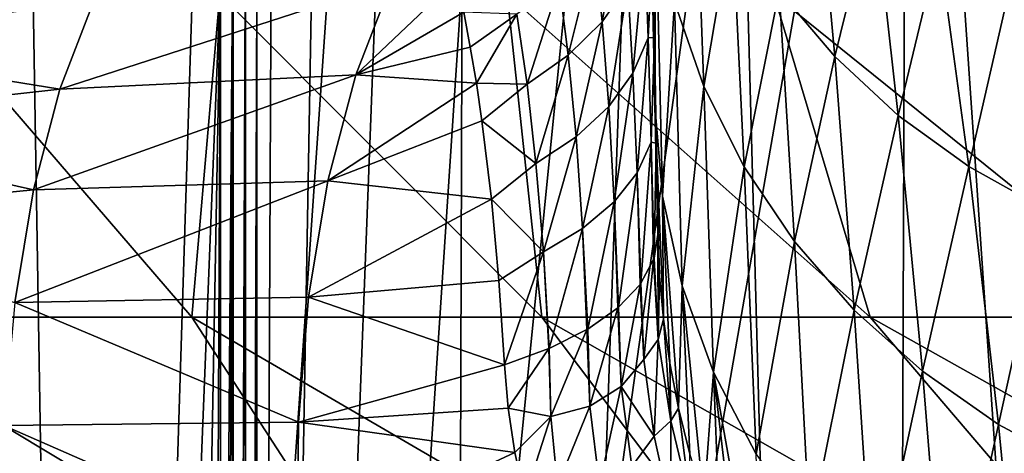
# Model space of a CAD drawing. Header units: millimetres. Extents: x -24 to 24, y 0 to 188.
# Tile 445 of 460: x 8.82 to 13.16, y 166.87 to 168.78. Entities that reach past the tile are written whole.
import ezdxf

# ---------------------------------------------------------------- set-up
doc = ezdxf.new("R2010")
doc.units = ezdxf.units.MM
doc.header["$LTSCALE"] = 58.620611
for name, color, linetype in [('110', 7, 'CONTINUOUS'), ('123', 7, 'CONTINUOUS'), ('126', 7, 'CONTINUOUS'), ('127', 7, 'CONTINUOUS'), ('166', 7, 'CONTINUOUS'), ('169', 7, 'CONTINUOUS'), ('402', 7, 'CONTINUOUS'), ('404', 7, 'CONTINUOUS'), ('77', 7, 'CONTINUOUS'), ('93', 7, 'CONTINUOUS')]:
    doc.layers.add(name, color=color, linetype=linetype)

msp = doc.modelspace()

# ---------------------------------------------------------------- linework, layer by layer
at = {"layer": '110', "color": 7, "linetype": 'CONTINUOUS'}
for points in [[(11.7073, 168.8602, 16.7923), (11.8376, 168.4879, 16.6055), (11.7976, 169.5672, 14.2286), (11.7073, 168.8602, 16.7923)], [(11.7976, 169.5672, 14.2286), (11.8376, 168.4879, 16.6055), (11.9627, 169.2279, 14.084), (11.7976, 169.5672, 14.2286)], [(12.1693, 168.9109, 13.9423), (12.4145, 168.6205, 13.8052), (12.3288, 169.5667, 11.4535), (12.1693, 168.9109, 13.9423)], [(12.3288, 169.5667, 11.4535), (12.4145, 168.6205, 13.8052), (12.5873, 169.3209, 11.3529), (12.3288, 169.5667, 11.4535)], [(12.4145, 168.6205, 13.8052), (12.695, 168.3606, 13.6748), (12.5873, 169.3209, 11.3529), (12.4145, 168.6205, 13.8052)], [(12.5873, 169.3209, 11.3529), (12.695, 168.3606, 13.6748), (12.8746, 169.1071, 11.2576), (12.5873, 169.3209, 11.3529)], [(11.6087, 168.9847, 18.5122), (11.6213, 168.4053, 19.5905), (11.6258, 169.2461, 16.9791), (11.6087, 168.9847, 18.5122)], [(11.6213, 168.4053, 19.5905), (11.6546, 168.005, 19.3521), (11.6258, 169.2461, 16.9791), (11.6213, 168.4053, 19.5905)], [(11.6258, 169.2461, 16.9791), (11.6546, 168.005, 19.3521), (11.7073, 168.8602, 16.7923), (11.6258, 169.2461, 16.9791)], [(11.8376, 168.4879, 16.6055), (12.0149, 168.1343, 16.4211), (11.9627, 169.2279, 14.084), (11.8376, 168.4879, 16.6055)], [(11.9627, 169.2279, 14.084), (12.0149, 168.1343, 16.4211), (12.1693, 168.9109, 13.9423), (11.9627, 169.2279, 14.084)], [(12.695, 168.3606, 13.6748), (13.007, 168.1348, 13.5528), (12.8746, 169.1071, 11.2576), (12.695, 168.3606, 13.6748)], [(12.8746, 169.1071, 11.2576), (13.007, 168.1348, 13.5528), (13.1868, 168.9283, 11.1689), (12.8746, 169.1071, 11.2576)], [(12.0149, 168.1343, 16.4211), (12.2368, 167.8042, 16.2418), (12.1693, 168.9109, 13.9423), (12.0149, 168.1343, 16.4211)], [(12.1693, 168.9109, 13.9423), (12.2368, 167.8042, 16.2418), (12.4145, 168.6205, 13.8052), (12.1693, 168.9109, 13.9423)], [(13.007, 168.1348, 13.5528), (13.3462, 167.946, 13.4408), (13.1868, 168.9283, 11.1689), (13.007, 168.1348, 13.5528)], [(11.6546, 168.005, 19.3521), (11.7411, 167.6093, 19.1199), (11.7073, 168.8602, 16.7923), (11.6546, 168.005, 19.3521)], [(11.7073, 168.8602, 16.7923), (11.7411, 167.6093, 19.1199), (11.8376, 168.4879, 16.6055), (11.7073, 168.8602, 16.7923)], [(12.2368, 167.8042, 16.2418), (12.5003, 167.5018, 16.0698), (12.4145, 168.6205, 13.8052), (12.2368, 167.8042, 16.2418)], [(12.4145, 168.6205, 13.8052), (12.5003, 167.5018, 16.0698), (12.695, 168.3606, 13.6748), (12.4145, 168.6205, 13.8052)], [(11.7411, 167.6093, 19.1199), (11.8795, 167.2278, 18.8891), (11.8376, 168.4879, 16.6055), (11.7411, 167.6093, 19.1199)], [(11.8376, 168.4879, 16.6055), (11.8795, 167.2278, 18.8891), (12.0149, 168.1343, 16.4211), (11.8376, 168.4879, 16.6055)], [(11.6213, 168.4053, 19.5905), (11.6335, 167.8358, 20.5659), (11.6414, 167.651, 20.4837), (11.6213, 168.4053, 19.5905)], [(11.6592, 167.4616, 20.4061), (11.6213, 168.4053, 19.5905), (11.6414, 167.651, 20.4837), (11.6592, 167.4616, 20.4061)], [(11.6213, 168.4053, 19.5905), (11.6592, 167.4616, 20.4061), (11.6546, 168.005, 19.3521), (11.6213, 168.4053, 19.5905)], [(12.5003, 167.5018, 16.0698), (12.802, 167.2315, 15.9075), (12.695, 168.3606, 13.6748), (12.5003, 167.5018, 16.0698)], [(12.695, 168.3606, 13.6748), (12.802, 167.2315, 15.9075), (13.007, 168.1348, 13.5528), (12.695, 168.3606, 13.6748)], [(11.8795, 167.2278, 18.8891), (12.0681, 166.8656, 18.6626), (12.0149, 168.1343, 16.4211), (11.8795, 167.2278, 18.8891)], [(12.0149, 168.1343, 16.4211), (12.0681, 166.8656, 18.6626), (12.2368, 167.8042, 16.2418), (12.0149, 168.1343, 16.4211)], [(12.802, 167.2315, 15.9075), (13.1377, 166.9966, 15.7571), (13.007, 168.1348, 13.5528), (12.802, 167.2315, 15.9075)], [(13.007, 168.1348, 13.5528), (13.1377, 166.9966, 15.7571), (13.3462, 167.946, 13.4408), (13.007, 168.1348, 13.5528)], [(11.6872, 167.2676, 20.3331), (11.7258, 167.069, 20.2649), (11.6546, 168.005, 19.3521), (11.6872, 167.2676, 20.3331)], [(11.6546, 168.005, 19.3521), (11.7258, 167.069, 20.2649), (11.7411, 167.6093, 19.1199), (11.6546, 168.005, 19.3521)], [(11.6592, 167.4616, 20.4061), (11.6872, 167.2676, 20.3331), (11.6546, 168.005, 19.3521), (11.6592, 167.4616, 20.4061)], [(13.1377, 166.9966, 15.7571), (13.5028, 166.8005, 15.6206), (13.3462, 167.946, 13.4408), (13.1377, 166.9966, 15.7571)], [(12.0681, 166.8656, 18.6626), (12.3043, 166.5276, 18.4437), (12.2368, 167.8042, 16.2418), (12.0681, 166.8656, 18.6626)], [(12.2368, 167.8042, 16.2418), (12.3043, 166.5276, 18.4437), (12.5003, 167.5018, 16.0698), (12.2368, 167.8042, 16.2418)], [(11.7258, 167.069, 20.2649), (11.7754, 166.8656, 20.2017), (11.7411, 167.6093, 19.1199), (11.7258, 167.069, 20.2649)], [(11.7754, 166.8656, 20.2017), (11.8366, 166.6574, 20.1434), (11.7411, 167.6093, 19.1199), (11.7754, 166.8656, 20.2017)], [(11.7411, 167.6093, 19.1199), (11.8366, 166.6574, 20.1434), (11.8795, 167.2278, 18.8891), (11.7411, 167.6093, 19.1199)], [(12.3043, 166.5276, 18.4437), (12.5849, 166.2182, 18.235), (12.5003, 167.5018, 16.0698), (12.3043, 166.5276, 18.4437)], [(12.5003, 167.5018, 16.0698), (12.5849, 166.2182, 18.235), (12.802, 167.2315, 15.9075), (12.5003, 167.5018, 16.0698)], [(11.8366, 166.6574, 20.1434), (11.91, 166.4445, 20.0903), (11.8795, 167.2278, 18.8891), (11.8366, 166.6574, 20.1434)], [(11.9963, 166.2269, 20.0425), (12.0961, 166.0051, 20), (11.8795, 167.2278, 18.8891), (11.9963, 166.2269, 20.0425)], [(11.8795, 167.2278, 18.8891), (12.0961, 166.0051, 20), (12.0681, 166.8656, 18.6626), (11.8795, 167.2278, 18.8891)], [(11.91, 166.4445, 20.0903), (11.9963, 166.2269, 20.0425), (11.8795, 167.2278, 18.8891), (11.91, 166.4445, 20.0903)], [(12.5849, 166.2182, 18.235), (12.9063, 165.9416, 18.0395), (12.802, 167.2315, 15.9075), (12.5849, 166.2182, 18.235)], [(12.802, 167.2315, 15.9075), (12.9063, 165.9416, 18.0395), (13.1377, 166.9966, 15.7571), (12.802, 167.2315, 15.9075)], [(12.9063, 165.9416, 18.0395), (13.2641, 165.7015, 17.8598), (13.1377, 166.9966, 15.7571), (12.9063, 165.9416, 18.0395)], [(13.1377, 166.9966, 15.7571), (13.2641, 165.7015, 17.8598), (13.5028, 166.8005, 15.6206), (13.1377, 166.9966, 15.7571)]]:
    msp.add_3dface(points, dxfattribs=at)
at = {"layer": '123', "color": 7, "linetype": 'CONTINUOUS'}
for points in [[(7.86, 168.9815, 25.7176), (7.7149, 168.6843, 25.1981), (9.1433, 168.8617, 24.5369), (7.86, 168.9815, 25.7176)], [(10.3007, 168.5396, 23.1963), (10.4601, 168.9513, 23.6304), (8.9955, 168.4773, 24.0648), (10.3007, 168.5396, 23.1963)], [(10.4601, 168.9513, 23.6304), (9.1433, 168.8617, 24.5369), (8.9955, 168.4773, 24.0648), (10.4601, 168.9513, 23.6304)], [(10.4601, 168.9513, 23.6304), (10.3007, 168.5396, 23.1963), (10.7462, 168.9619, 23.3985), (10.4601, 168.9513, 23.6304)], [(10.7462, 168.9619, 23.3985), (10.3007, 168.5396, 23.1963), (10.7774, 168.8161, 23.1592), (10.7462, 168.9619, 23.3985)], [(9.1433, 168.8617, 24.5369), (7.7149, 168.6843, 25.1981), (8.9955, 168.4773, 24.0648), (9.1433, 168.8617, 24.5369)], [(10.7774, 168.8161, 23.1592), (10.3007, 168.5396, 23.1963), (10.8064, 168.6626, 22.9358), (10.7774, 168.8161, 23.1592)], [(7.7149, 168.6843, 25.1981), (7.593, 168.3206, 24.7163), (8.9955, 168.4773, 24.0648), (7.7149, 168.6843, 25.1981)], [(10.8064, 168.6626, 22.9358), (10.3007, 168.5396, 23.1963), (10.8332, 168.5025, 22.7284), (10.8064, 168.6626, 22.9358)], [(10.1775, 168.0728, 22.8087), (10.3007, 168.5396, 23.1963), (8.879, 168.0324, 23.6395), (10.1775, 168.0728, 22.8087)], [(10.3007, 168.5396, 23.1963), (8.9955, 168.4773, 24.0648), (8.879, 168.0324, 23.6395), (10.3007, 168.5396, 23.1963)], [(10.3007, 168.5396, 23.1963), (10.1775, 168.0728, 22.8087), (10.8332, 168.5025, 22.7284), (10.3007, 168.5396, 23.1963)], [(8.9955, 168.4773, 24.0648), (7.593, 168.3206, 24.7163), (8.879, 168.0324, 23.6395), (8.9955, 168.4773, 24.0648)], [(10.8332, 168.5025, 22.7284), (10.1775, 168.0728, 22.8087), (10.8577, 168.3368, 22.5367), (10.8332, 168.5025, 22.7284)], [(7.593, 168.3206, 24.7163), (7.4963, 167.8965, 24.2803), (8.879, 168.0324, 23.6395), (7.593, 168.3206, 24.7163)], [(10.8577, 168.3368, 22.5367), (10.1775, 168.0728, 22.8087), (10.8997, 167.9918, 22.1996), (10.8577, 168.3368, 22.5367)], [(10.0927, 167.5588, 22.4742), (10.1775, 168.0728, 22.8087), (8.7959, 167.5347, 23.2682), (10.0927, 167.5588, 22.4742)], [(10.1775, 168.0728, 22.8087), (8.879, 168.0324, 23.6395), (8.7959, 167.5347, 23.2682), (10.1775, 168.0728, 22.8087)], [(10.1775, 168.0728, 22.8087), (10.0927, 167.5588, 22.4742), (10.8997, 167.9918, 22.1996), (10.1775, 168.0728, 22.8087)], [(8.879, 168.0324, 23.6395), (7.4963, 167.8965, 24.2803), (8.7959, 167.5347, 23.2682), (8.879, 168.0324, 23.6395)], [(10.8997, 167.9918, 22.1996), (10.0927, 167.5588, 22.4742), (10.9327, 167.6321, 21.9209), (10.8997, 167.9918, 22.1996)], [(10.0927, 167.5588, 22.4742), (10.9569, 167.2605, 21.6967), (10.9327, 167.6321, 21.9209), (10.0927, 167.5588, 22.4742)], [(10.0476, 167.0063, 22.1984), (10.0927, 167.5588, 22.4742), (8.7959, 167.5347, 23.2682), (10.0476, 167.0063, 22.1984)], [(10.0476, 167.0063, 22.1984), (10.9569, 167.2605, 21.6967), (10.0927, 167.5588, 22.4742), (10.0476, 167.0063, 22.1984)], [(10.0476, 167.0063, 22.1984), (8.7959, 167.5347, 23.2682), (8.7476, 166.9929, 22.9575), (10.0476, 167.0063, 22.1984)], [(10.9736, 167.0687, 21.5975), (10.9569, 167.2605, 21.6967), (10.0476, 167.0063, 22.1984), (10.9736, 167.0687, 21.5975)], [(11.0036, 166.8735, 21.4998), (10.9736, 167.0687, 21.5975), (10.0476, 167.0063, 22.1984), (11.0036, 166.8735, 21.4998)], [(10.043, 166.4248, 21.986), (8.7476, 166.9929, 22.9575), (8.7349, 166.4164, 22.7127), (10.043, 166.4248, 21.986)], [(10.043, 166.4248, 21.986), (10.0476, 167.0063, 22.1984), (8.7476, 166.9929, 22.9575), (10.043, 166.4248, 21.986)], [(10.043, 166.4248, 21.986), (11.0036, 166.8735, 21.4998), (10.0476, 167.0063, 22.1984), (10.043, 166.4248, 21.986)], [(11.0475, 166.675, 21.4036), (11.0036, 166.8735, 21.4998), (10.043, 166.4248, 21.986), (11.0475, 166.675, 21.4036)]]:
    msp.add_3dface(points, dxfattribs=at)
at = {"layer": '126', "color": 7, "linetype": 'CONTINUOUS'}
for points in [[(11.3885, 168.7739, 22.2441), (11.4767, 169.2743, 22.5457), (11.3557, 169.0992, 22.6822), (11.3885, 168.7739, 22.2441)], [(11.502, 168.9371, 22.0877), (11.4767, 169.2743, 22.5457), (11.3885, 168.7739, 22.2441), (11.502, 168.9371, 22.0877)], [(11.5914, 168.7038, 21.4829), (11.6118, 169.1212, 21.5501), (11.576, 169.1113, 21.92), (11.5914, 168.7038, 21.4829)], [(11.6194, 168.7049, 21.1447), (11.6118, 169.1212, 21.5501), (11.5914, 168.7038, 21.4829), (11.6194, 168.7049, 21.1447)], [(11.6194, 168.7049, 21.1447), (11.6133, 169.1122, 21.4497), (11.6118, 169.1212, 21.5501), (11.6194, 168.7049, 21.1447)], [(11.2386, 168.6266, 22.3847), (11.3557, 169.0992, 22.6822), (11.1991, 168.9422, 22.804), (11.2386, 168.6266, 22.3847)], [(11.3885, 168.7739, 22.2441), (11.3557, 169.0992, 22.6822), (11.2386, 168.6266, 22.3847), (11.3885, 168.7739, 22.2441)], [(11.5244, 168.5474, 21.6699), (11.576, 169.1113, 21.92), (11.502, 168.9371, 22.0877), (11.5244, 168.5474, 21.6699)], [(11.5914, 168.7038, 21.4829), (11.576, 169.1113, 21.92), (11.5244, 168.5474, 21.6699), (11.5914, 168.7038, 21.4829)], [(11.617, 168.87, 21.2389), (11.6133, 169.1122, 21.4497), (11.6194, 168.7049, 21.1447), (11.617, 168.87, 21.2389)], [(11.0567, 168.4991, 22.5055), (11.1991, 168.9422, 22.804), (11.0114, 168.808, 22.9075), (11.0567, 168.4991, 22.5055)], [(11.2386, 168.6266, 22.3847), (11.1991, 168.9422, 22.804), (11.0567, 168.4991, 22.5055), (11.2386, 168.6266, 22.3847)], [(11.4173, 168.4, 21.8453), (11.502, 168.9371, 22.0877), (11.3885, 168.7739, 22.2441), (11.4173, 168.4, 21.8453)], [(11.5244, 168.5474, 21.6699), (11.502, 168.9371, 22.0877), (11.4173, 168.4, 21.8453), (11.5244, 168.5474, 21.6699)], [(11.625, 168.3646, 20.8685), (11.617, 168.87, 21.2389), (11.6194, 168.7049, 21.1447), (11.625, 168.3646, 20.8685)], [(10.7774, 168.8161, 23.1592), (10.8064, 168.6626, 22.9358), (11.0114, 168.808, 22.9075), (10.7774, 168.8161, 23.1592)], [(10.8064, 168.6626, 22.9358), (10.8332, 168.5025, 22.7284), (11.0114, 168.808, 22.9075), (10.8064, 168.6626, 22.9358)], [(10.8332, 168.5025, 22.7284), (11.0567, 168.4991, 22.5055), (11.0114, 168.808, 22.9075), (10.8332, 168.5025, 22.7284)], [(11.2733, 168.2658, 22.0041), (11.3885, 168.7739, 22.2441), (11.2386, 168.6266, 22.3847), (11.2733, 168.2658, 22.0041)], [(11.4173, 168.4, 21.8453), (11.3885, 168.7739, 22.2441), (11.2733, 168.2658, 22.0041), (11.4173, 168.4, 21.8453)], [(11.5435, 168.107, 21.3024), (11.5914, 168.7038, 21.4829), (11.5244, 168.5474, 21.6699), (11.5435, 168.107, 21.3024)], [(11.6052, 168.2421, 21.0977), (11.5914, 168.7038, 21.4829), (11.5435, 168.107, 21.3024), (11.6052, 168.2421, 21.0977)], [(11.6052, 168.2421, 21.0977), (11.6194, 168.7049, 21.1447), (11.5914, 168.7038, 21.4829), (11.6052, 168.2421, 21.0977)], [(11.627, 168.2385, 20.789), (11.6194, 168.7049, 21.1447), (11.6052, 168.2421, 21.0977), (11.627, 168.2385, 20.789)], [(11.627, 168.2385, 20.789), (11.625, 168.3646, 20.8685), (11.6194, 168.7049, 21.1447), (11.627, 168.2385, 20.789)], [(11.0963, 168.1487, 22.1417), (11.2386, 168.6266, 22.3847), (11.0567, 168.4991, 22.5055), (11.0963, 168.1487, 22.1417)], [(11.2733, 168.2658, 22.0041), (11.2386, 168.6266, 22.3847), (11.0963, 168.1487, 22.1417), (11.2733, 168.2658, 22.0041)], [(11.4416, 167.979, 21.4952), (11.5244, 168.5474, 21.6699), (11.4173, 168.4, 21.8453), (11.4416, 167.979, 21.4952)], [(11.5435, 168.107, 21.3024), (11.5244, 168.5474, 21.6699), (11.4416, 167.979, 21.4952), (11.5435, 168.107, 21.3024)], [(10.8332, 168.5025, 22.7284), (10.8577, 168.3368, 22.5367), (11.0567, 168.4991, 22.5055), (10.8332, 168.5025, 22.7284)], [(10.8577, 168.3368, 22.5367), (11.0963, 168.1487, 22.1417), (11.0567, 168.4991, 22.5055), (10.8577, 168.3368, 22.5367)], [(11.3022, 167.8617, 21.6706), (11.4173, 168.4, 21.8453), (11.2733, 168.2658, 22.0041), (11.3022, 167.8617, 21.6706)], [(11.4416, 167.979, 21.4952), (11.4173, 168.4, 21.8453), (11.3022, 167.8617, 21.6706), (11.4416, 167.979, 21.4952)], [(10.8577, 168.3368, 22.5367), (10.8997, 167.9918, 22.1996), (11.0963, 168.1487, 22.1417), (10.8577, 168.3368, 22.5367)], [(11.1293, 167.7586, 21.8237), (11.2733, 168.2658, 22.0041), (11.0963, 168.1487, 22.1417), (11.1293, 167.7586, 21.8237)], [(11.3022, 167.8617, 21.6706), (11.2733, 168.2658, 22.0041), (11.1293, 167.7586, 21.8237), (11.3022, 167.8617, 21.6706)], [(11.5594, 167.6202, 20.9956), (11.6052, 168.2421, 21.0977), (11.5435, 168.107, 21.3024), (11.5594, 167.6202, 20.9956)], [(11.6152, 167.7244, 20.7886), (11.6052, 168.2421, 21.0977), (11.5594, 167.6202, 20.9956), (11.6152, 167.7244, 20.7886)], [(11.6174, 167.7309, 20.7757), (11.627, 168.2385, 20.789), (11.6052, 168.2421, 21.0977), (11.6174, 167.7309, 20.7757)], [(11.6174, 167.7309, 20.7757), (11.6052, 168.2421, 21.0977), (11.6152, 167.7244, 20.7886), (11.6174, 167.7309, 20.7757)], [(11.6335, 167.8358, 20.5659), (11.627, 168.2385, 20.789), (11.6174, 167.7309, 20.7757), (11.6335, 167.8358, 20.5659)], [(10.8997, 167.9918, 22.1996), (11.1293, 167.7586, 21.8237), (11.0963, 168.1487, 22.1417), (10.8997, 167.9918, 22.1996)], [(11.4609, 167.515, 21.2033), (11.5435, 168.107, 21.3024), (11.4416, 167.979, 21.4952), (11.4609, 167.515, 21.2033)], [(11.5558, 167.6153, 21.0054), (11.5435, 168.107, 21.3024), (11.4609, 167.515, 21.2033), (11.5558, 167.6153, 21.0054)], [(11.5594, 167.6202, 20.9956), (11.5435, 168.107, 21.3024), (11.5558, 167.6153, 21.0054), (11.5594, 167.6202, 20.9956)], [(10.8997, 167.9918, 22.1996), (10.9327, 167.6321, 21.9209), (11.1293, 167.7586, 21.8237), (10.8997, 167.9918, 22.1996)], [(11.3246, 167.4181, 21.3931), (11.4416, 167.979, 21.4952), (11.3022, 167.8617, 21.6706), (11.3246, 167.4181, 21.3931)], [(11.4569, 167.5115, 21.2101), (11.4416, 167.979, 21.4952), (11.3246, 167.4181, 21.3931), (11.4569, 167.5115, 21.2101)], [(11.4609, 167.515, 21.2033), (11.4416, 167.979, 21.4952), (11.4569, 167.5115, 21.2101), (11.4609, 167.515, 21.2033)], [(11.1545, 167.3323, 21.5594), (11.3022, 167.8617, 21.6706), (11.1293, 167.7586, 21.8237), (11.1545, 167.3323, 21.5594)], [(11.3213, 167.4161, 21.397), (11.3022, 167.8617, 21.6706), (11.1545, 167.3323, 21.5594), (11.3213, 167.4161, 21.397)], [(11.3246, 167.4181, 21.3931), (11.3022, 167.8617, 21.6706), (11.3213, 167.4161, 21.397), (11.3246, 167.4181, 21.3931)], [(10.9327, 167.6321, 21.9209), (10.9569, 167.2605, 21.6967), (11.1293, 167.7586, 21.8237), (10.9327, 167.6321, 21.9209)], [(11.1293, 167.7586, 21.8237), (10.9569, 167.2605, 21.6967), (11.1527, 167.3315, 21.5609), (11.1293, 167.7586, 21.8237)], [(11.1545, 167.3323, 21.5594), (11.1293, 167.7586, 21.8237), (11.1527, 167.3315, 21.5609), (11.1545, 167.3323, 21.5594)]]:
    msp.add_3dface(points, dxfattribs=at)
at = {"layer": '127', "color": 7, "linetype": 'CONTINUOUS'}
for points in [[(11.6335, 167.8358, 20.5659), (11.6174, 167.7309, 20.7757), (11.6362, 167.3715, 20.6374), (11.6335, 167.8358, 20.5659)], [(11.6414, 167.651, 20.4837), (11.6335, 167.8358, 20.5659), (11.6362, 167.3715, 20.6374), (11.6414, 167.651, 20.4837)], [(11.6174, 167.7309, 20.7757), (11.6152, 167.7244, 20.7886), (11.6362, 167.3715, 20.6374), (11.6174, 167.7309, 20.7757)], [(11.6152, 167.7244, 20.7886), (11.5594, 167.6202, 20.9956), (11.5724, 167.2837, 20.8623), (11.6152, 167.7244, 20.7886)], [(11.6152, 167.7244, 20.7886), (11.5724, 167.2837, 20.8623), (11.6362, 167.3715, 20.6374), (11.6152, 167.7244, 20.7886)], [(11.6592, 167.4616, 20.4061), (11.6414, 167.651, 20.4837), (11.6362, 167.3715, 20.6374), (11.6592, 167.4616, 20.4061)], [(11.5558, 167.6153, 21.0054), (11.4609, 167.515, 21.2033), (11.4727, 167.1649, 21.0599), (11.5558, 167.6153, 21.0054)], [(11.5558, 167.6153, 21.0054), (11.4727, 167.1649, 21.0599), (11.5724, 167.2837, 20.8623), (11.5558, 167.6153, 21.0054)], [(11.5594, 167.6202, 20.9956), (11.5558, 167.6153, 21.0054), (11.5724, 167.2837, 20.8623), (11.5594, 167.6202, 20.9956)], [(11.4609, 167.515, 21.2033), (11.4569, 167.5115, 21.2101), (11.4727, 167.1649, 21.0599), (11.4609, 167.515, 21.2033)], [(11.4569, 167.5115, 21.2101), (11.3246, 167.4181, 21.3931), (11.3343, 167.0773, 21.2482), (11.4569, 167.5115, 21.2101)], [(11.4569, 167.5115, 21.2101), (11.3343, 167.0773, 21.2482), (11.4727, 167.1649, 21.0599), (11.4569, 167.5115, 21.2101)], [(11.6909, 167.0122, 20.5066), (11.6592, 167.4616, 20.4061), (11.6362, 167.3715, 20.6374), (11.6909, 167.0122, 20.5066)], [(11.6872, 167.2676, 20.3331), (11.6592, 167.4616, 20.4061), (11.6909, 167.0122, 20.5066), (11.6872, 167.2676, 20.3331)], [(11.3213, 167.4161, 21.397), (11.1545, 167.3323, 21.5594), (11.1613, 167.032, 21.4265), (11.3213, 167.4161, 21.397)], [(11.3213, 167.4161, 21.397), (11.1613, 167.032, 21.4265), (11.3343, 167.0773, 21.2482), (11.3213, 167.4161, 21.397)], [(11.3246, 167.4181, 21.3931), (11.3213, 167.4161, 21.397), (11.3343, 167.0773, 21.2482), (11.3246, 167.4181, 21.3931)], [(11.5724, 167.2837, 20.8623), (11.6183, 166.9455, 20.7368), (11.6362, 167.3715, 20.6374), (11.5724, 167.2837, 20.8623)], [(11.6183, 166.9455, 20.7368), (11.6909, 167.0122, 20.5066), (11.6362, 167.3715, 20.6374), (11.6183, 166.9455, 20.7368)], [(10.9569, 167.2605, 21.6967), (10.9736, 167.0687, 21.5975), (11.1527, 167.3315, 21.5609), (10.9569, 167.2605, 21.6967)], [(11.1527, 167.3315, 21.5609), (10.9736, 167.0687, 21.5975), (11.1613, 167.032, 21.4265), (11.1527, 167.3315, 21.5609)], [(11.1545, 167.3323, 21.5594), (11.1527, 167.3315, 21.5609), (11.1613, 167.032, 21.4265), (11.1545, 167.3323, 21.5594)], [(11.5724, 167.2837, 20.8623), (11.4727, 167.1649, 21.0599), (11.6183, 166.9455, 20.7368), (11.5724, 167.2837, 20.8623)], [(11.7258, 167.069, 20.2649), (11.6872, 167.2676, 20.3331), (11.6909, 167.0122, 20.5066), (11.7258, 167.069, 20.2649)], [(11.3343, 167.0773, 21.2482), (11.3761, 166.7306, 21.116), (11.4727, 167.1649, 21.0599), (11.3343, 167.0773, 21.2482)], [(11.4727, 167.1649, 21.0599), (11.3761, 166.7306, 21.116), (11.5195, 166.8106, 20.9281), (11.4727, 167.1649, 21.0599)], [(11.4727, 167.1649, 21.0599), (11.5195, 166.8106, 20.9281), (11.6183, 166.9455, 20.7368), (11.4727, 167.1649, 21.0599)], [(11.1613, 167.032, 21.4265), (11.1916, 166.7262, 21.3041), (11.3343, 167.0773, 21.2482), (11.1613, 167.032, 21.4265)], [(11.3343, 167.0773, 21.2482), (11.1916, 166.7262, 21.3041), (11.3761, 166.7306, 21.116), (11.3343, 167.0773, 21.2482)], [(10.9736, 167.0687, 21.5975), (11.0036, 166.8735, 21.4998), (11.1613, 167.032, 21.4265), (10.9736, 167.0687, 21.5975)], [(11.7779, 166.6503, 20.396), (11.7258, 167.069, 20.2649), (11.6909, 167.0122, 20.5066), (11.7779, 166.6503, 20.396)], [(11.7754, 166.8656, 20.2017), (11.7258, 167.069, 20.2649), (11.7779, 166.6503, 20.396), (11.7754, 166.8656, 20.2017)], [(11.0036, 166.8735, 21.4998), (11.0475, 166.675, 21.4036), (11.1613, 167.032, 21.4265), (11.0036, 166.8735, 21.4998)], [(11.1613, 167.032, 21.4265), (11.0475, 166.675, 21.4036), (11.1916, 166.7262, 21.3041), (11.1613, 167.032, 21.4265)], [(11.6183, 166.9455, 20.7368), (11.6926, 166.6034, 20.6286), (11.6909, 167.0122, 20.5066), (11.6183, 166.9455, 20.7368)], [(11.6926, 166.6034, 20.6286), (11.7779, 166.6503, 20.396), (11.6909, 167.0122, 20.5066), (11.6926, 166.6034, 20.6286)], [(11.6183, 166.9455, 20.7368), (11.5195, 166.8106, 20.9281), (11.6926, 166.6034, 20.6286), (11.6183, 166.9455, 20.7368)]]:
    msp.add_3dface(points, dxfattribs=at)
at = {"layer": '166', "color": 7, "linetype": 'CONTINUOUS'}
for points in [[(13.2764, 172.3282, 218.3887), (13.2132, 165.5611, 196.9232), (12.7766, 171.9173, 217.063), (13.2764, 172.3282, 218.3887)], [(12.7766, 171.9173, 217.063), (13.2132, 165.5611, 196.9232), (9.865, 155.2259, 164.0103), (12.7766, 171.9173, 217.063)], [(12.1321, 171.5262, 215.7948), (12.7766, 171.9173, 217.063), (9.865, 155.2259, 164.0103), (12.1321, 171.5262, 215.7948)], [(11.4497, 171.1234, 214.4893), (12.1321, 171.5262, 215.7948), (9.865, 155.2259, 164.0103), (11.4497, 171.1234, 214.4893)], [(10.8846, 170.703, 213.1341), (11.4497, 171.1234, 214.4893), (9.865, 155.2259, 164.0103), (10.8846, 170.703, 213.1341)], [(10.4408, 170.2682, 211.7387), (10.8846, 170.703, 213.1341), (9.865, 155.2259, 164.0103), (10.4408, 170.2682, 211.7387)], [(10.1215, 169.8223, 210.3132), (10.4408, 170.2682, 211.7387), (9.865, 155.2259, 164.0103), (10.1215, 169.8223, 210.3132)], [(9.9291, 169.3686, 208.8674), (10.1215, 169.8223, 210.3132), (9.865, 155.2259, 164.0103), (9.9291, 169.3686, 208.8674)], [(9.8648, 168.9104, 207.4121), (9.9291, 169.3686, 208.8674), (9.865, 155.2259, 164.0103), (9.8648, 168.9104, 207.4121)]]:
    msp.add_3dface(points, dxfattribs=at)
at = {"layer": '169', "color": 7, "linetype": 'CONTINUOUS'}
for points in [[(8.7504, 178.1862, 244.4871), (8.6714, 147.1545, 253.985), (10.7986, 177.8987, 243.6322), (8.7504, 178.1862, 244.4871)], [(8.6714, 147.1545, 253.985), (10.6996, 146.8852, 253.1309), (10.7986, 177.8987, 243.6322), (8.6714, 147.1545, 253.985)], [(10.7986, 177.8987, 243.6322), (10.6996, 146.8852, 253.1309), (11.7895, 177.733, 243.1384), (10.7986, 177.8987, 243.6322)], [(10.6996, 146.8852, 253.1309), (12.6366, 146.5608, 252.1019), (11.7895, 177.733, 243.1384), (10.6996, 146.8852, 253.1309)], [(11.7895, 177.733, 243.1384), (12.6366, 146.5608, 252.1019), (12.7554, 177.5532, 242.6018), (11.7895, 177.733, 243.1384)], [(12.7554, 177.5532, 242.6018), (12.6366, 146.5608, 252.1019), (13.6943, 177.3596, 242.0234), (12.7554, 177.5532, 242.6018)], [(12.6366, 146.5608, 252.1019), (14.4658, 146.184, 250.9069), (13.6943, 177.3596, 242.0234), (12.6366, 146.5608, 252.1019)]]:
    msp.add_3dface(points, dxfattribs=at)
at = {"layer": '402', "color": 7, "linetype": 'CONTINUOUS'}
for points in [[(9.1187, 154.2809, 160.8305), (8.6717, 153.9734, 159.8411), (8.7464, 176.7962, 232.2284), (9.1187, 154.2809, 160.8305)], [(9.8182, 176.4888, 231.2883), (9.1187, 154.2809, 160.8305), (8.7464, 176.7962, 232.2284), (9.8182, 176.4888, 231.2883)], [(9.8182, 176.4888, 231.2883), (9.7034, 168.9573, 207.3974), (9.1187, 154.2809, 160.8305), (9.8182, 176.4888, 231.2883)], [(9.4421, 154.6027, 161.8617), (9.1187, 154.2809, 160.8305), (9.7034, 168.9573, 207.3974), (9.4421, 154.6027, 161.8617)], [(9.6379, 154.9348, 162.9215), (9.4421, 154.6027, 161.8617), (9.7034, 168.9573, 207.3974), (9.6379, 154.9348, 162.9215)], [(9.6379, 154.9348, 162.9215), (9.7034, 168.9573, 207.3974), (9.7034, 162.1402, 185.7765), (9.6379, 154.9348, 162.9215)]]:
    msp.add_3dface(points, dxfattribs=at)
at = {"layer": '404', "color": 7, "linetype": 'CONTINUOUS'}
for points in [[(9.7034, 162.1402, 185.7765), (9.7034, 168.9573, 207.3974), (9.7572, 168.9521, 207.399), (9.7034, 162.1402, 185.7765)], [(9.7035, 155.2727, 163.9955), (9.7034, 162.1402, 185.7765), (9.7572, 168.9521, 207.399), (9.7035, 155.2727, 163.9955)], [(9.7601, 155.267, 163.9973), (9.7035, 155.2727, 163.9955), (9.7572, 168.9521, 207.399), (9.7601, 155.267, 163.9973)], [(9.7601, 155.267, 163.9973), (9.7572, 168.9521, 207.399), (9.76, 168.9515, 207.3991), (9.7601, 155.267, 163.9973)], [(9.8121, 168.9366, 207.4038), (9.7601, 155.267, 163.9973), (9.76, 168.9515, 207.3991), (9.8121, 168.9366, 207.4038)], [(9.7601, 155.267, 163.9973), (9.8121, 168.9366, 207.4038), (9.8144, 168.9357, 207.4041), (9.7601, 155.267, 163.9973)], [(9.8155, 155.2508, 164.0024), (9.7601, 155.267, 163.9973), (9.8144, 168.9357, 207.4041), (9.8155, 155.2508, 164.0024)], [(9.8648, 168.9104, 207.4121), (9.8155, 155.2508, 164.0024), (9.8144, 168.9357, 207.4041), (9.8648, 168.9104, 207.4121)], [(9.8648, 168.9104, 207.4121), (9.865, 155.2259, 164.0103), (9.8155, 155.2508, 164.0024), (9.8648, 168.9104, 207.4121)]]:
    msp.add_3dface(points, dxfattribs=at)
at = {"layer": '77', "color": 7, "linetype": 'CONTINUOUS'}
for points in [[(9.5775, 167.4699, -17.1338), (7.9507, 167.4699, -17.9467), (8.3499, 168.8955, -15.1419), (9.5775, 167.4699, -17.1338)], [(9.7004, 168.8955, -14.3143), (9.5775, 167.4699, -17.1338), (8.3499, 168.8955, -15.1419), (9.7004, 168.8955, -14.3143)], [(11.122, 167.4699, -16.174), (9.5775, 167.4699, -17.1338), (9.7004, 168.8955, -14.3143), (11.122, 167.4699, -16.174)], [(10.9694, 168.8955, -13.3667), (11.122, 167.4699, -16.174), (9.7004, 168.8955, -14.3143), (10.9694, 168.8955, -13.3667)], [(12.5711, 167.4699, -15.0752), (11.122, 167.4699, -16.174), (10.9694, 168.8955, -13.3667), (12.5711, 167.4699, -15.0752)], [(12.1465, 168.8955, -12.3069), (12.5711, 167.4699, -15.0752), (10.9694, 168.8955, -13.3667), (12.1465, 168.8955, -12.3069)], [(13.9123, 167.4699, -13.8471), (12.5711, 167.4699, -15.0752), (12.1465, 168.8955, -12.3069), (13.9123, 167.4699, -13.8471)], [(13.2216, 168.8955, -11.1438), (13.9123, 167.4699, -13.8471), (12.1465, 168.8955, -12.3069), (13.2216, 168.8955, -11.1438)], [(10.6172, 165.866, -19.0946), (8.8127, 165.866, -19.9916), (7.9507, 167.4699, -17.9467), (10.6172, 165.866, -19.0946)], [(9.5775, 167.4699, -17.1338), (10.6172, 165.866, -19.0946), (7.9507, 167.4699, -17.9467), (9.5775, 167.4699, -17.1338)], [(12.3313, 165.866, -18.0352), (10.6172, 165.866, -19.0946), (9.5775, 167.4699, -17.1338), (12.3313, 165.866, -18.0352)], [(11.122, 167.4699, -16.174), (12.3313, 165.866, -18.0352), (9.5775, 167.4699, -17.1338), (11.122, 167.4699, -16.174)], [(13.9406, 165.866, -16.8223), (12.3313, 165.866, -18.0352), (11.122, 167.4699, -16.174), (13.9406, 165.866, -16.8223)], [(12.5711, 167.4699, -15.0752), (13.9406, 165.866, -16.8223), (11.122, 167.4699, -16.174), (12.5711, 167.4699, -15.0752)], [(15.4312, 165.866, -15.4663), (13.9406, 165.866, -16.8223), (12.5711, 167.4699, -15.0752), (15.4312, 165.866, -15.4663)], [(13.9123, 167.4699, -13.8471), (15.4312, 165.866, -15.4663), (12.5711, 167.4699, -15.0752), (13.9123, 167.4699, -13.8471)]]:
    msp.add_3dface(points, dxfattribs=at)
at = {"layer": '93', "color": 7, "linetype": 'CONTINUOUS'}
for points in [[(11.6213, 168.4053, 19.5905), (11.6087, 168.9847, 18.5122), (11.5951, 170.3671, 23.0697), (11.6213, 168.4053, 19.5905)], [(11.5975, 170.1866, 22.7591), (11.6213, 168.4053, 19.5905), (11.5951, 170.3671, 23.0697), (11.5975, 170.1866, 22.7591)], [(11.6002, 169.9932, 22.464), (11.6213, 168.4053, 19.5905), (11.5975, 170.1866, 22.7591), (11.6002, 169.9932, 22.464)], [(11.6032, 169.788, 22.1851), (11.6213, 168.4053, 19.5905), (11.6002, 169.9932, 22.464), (11.6032, 169.788, 22.1851)], [(11.6063, 169.5721, 21.9229), (11.6213, 168.4053, 19.5905), (11.6032, 169.788, 22.1851), (11.6063, 169.5721, 21.9229)], [(11.6097, 169.3465, 21.6778), (11.6213, 168.4053, 19.5905), (11.6063, 169.5721, 21.9229), (11.6097, 169.3465, 21.6778)], [(11.6133, 169.1122, 21.4497), (11.6213, 168.4053, 19.5905), (11.6097, 169.3465, 21.6778), (11.6133, 169.1122, 21.4497)], [(11.617, 168.87, 21.2389), (11.6213, 168.4053, 19.5905), (11.6133, 169.1122, 21.4497), (11.617, 168.87, 21.2389)], [(11.625, 168.3646, 20.8685), (11.6213, 168.4053, 19.5905), (11.617, 168.87, 21.2389), (11.625, 168.3646, 20.8685)], [(11.6335, 167.8358, 20.5659), (11.6213, 168.4053, 19.5905), (11.627, 168.2385, 20.789), (11.6335, 167.8358, 20.5659)], [(11.627, 168.2385, 20.789), (11.6213, 168.4053, 19.5905), (11.625, 168.3646, 20.8685), (11.627, 168.2385, 20.789)]]:
    msp.add_3dface(points, dxfattribs=at)

doc.saveas('drawing.dxf')
